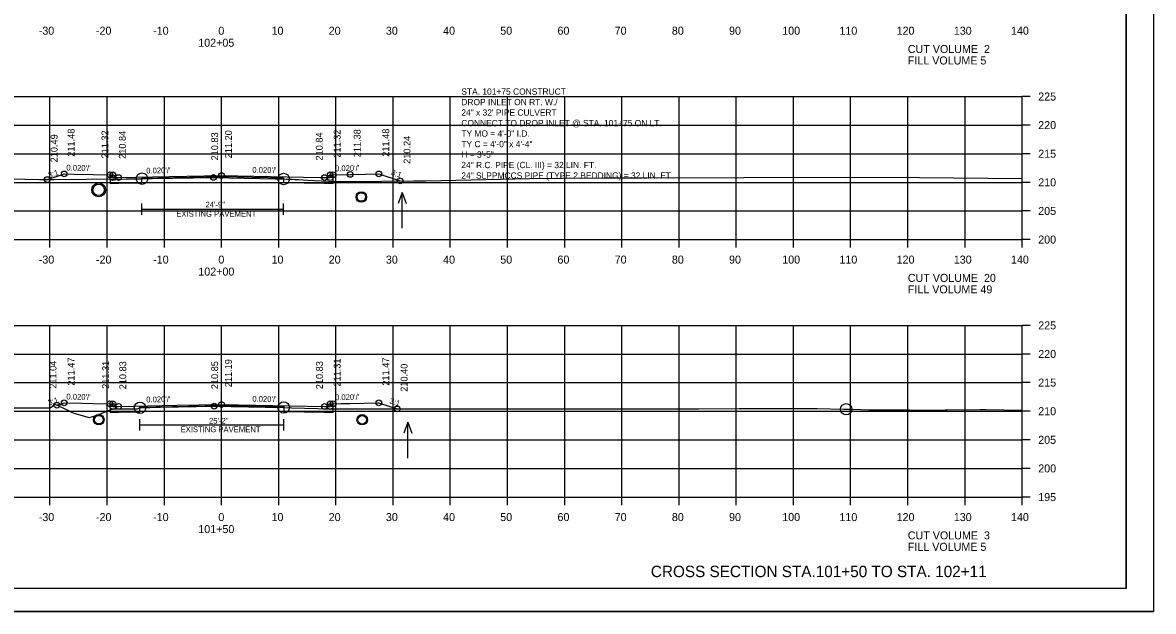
# Model space of a CAD drawing. Extents: x 1368968 to 1369915, y 377395 to 380381.
# Drawn here: x 1369103.3 to 1369301.1, y 377834.4 to 377937.3 of the extents above; entities that cross this region are included whole.
import ezdxf

# ---------------------------------------------------------------- set-up
doc = ezdxf.new("R2010")
doc.units = 0
for name, color, linetype in [('Default', 7, 'Continuous'), ('S_BORDER_NO_PLOT', 7, 'Continuous'), ('S_BREAKLINE_ANNOT', 7, 'Continuous'), ('S_BRIDGE', 7, 'Continuous'), ('S_BRIDGE_ANNOT', 7, 'Continuous'), ('S_CONTOUR_MINOR', 7, 'Continuous'), ('S_CROSS_DRAIN', 7, 'Continuous'), ('S_CTL_TABLE', 7, 'Continuous'), ('S_CURB_ANNOT', 7, 'Continuous'), ('S_DITCHLINE_ANNOT', 7, 'Continuous'), ('S_DROP_INLET', 7, 'Continuous'), ('S_EXIST_ROW_ANNOT', 7, 'Continuous'), ('S_EXISTING_ALIGNMENT', 7, 'Continuous'), ('S_EXISTING_ALIGNMENT_ANNOT', 7, 'Continuous'), ('S_FENCE', 7, 'Continuous')]:
    doc.layers.add(name, color=color, linetype=linetype)

msp = doc.modelspace()

# ---------------------------------------------------------------- linework, layer by layer
at = {"layer": 'Default'}
for p, q in [((1369148.99, 377910.16), (1369148.99, 377909.33)), ((1369149, 377870.15), (1369149, 377869.32))]:
    msp.add_line(p, q, dxfattribs=at)
at = {"layer": 'S_BORDER_NO_PLOT'}
for points in [[(1369118.62, 377910.67), (1369118.63, 377909.16), (1369120.13, 377909.19), (1369124.22, 377909.27), (1369124.22, 377910.1), (1369138.13, 377910.38), (1369148.99, 377910.16), (1369148.99, 377909.33), (1369156.13, 377909.19), (1369157.63, 377909.16), (1369157.64, 377910.67)], [(1369118.62, 377870.66), (1369118.63, 377869.15), (1369120.13, 377869.18), (1369123.87, 377869.25), (1369123.87, 377870.08), (1369138.13, 377870.37), (1369149, 377870.15), (1369149, 377869.32), (1369156.13, 377869.18), (1369157.63, 377869.15), (1369157.64, 377870.66)]]:
    msp.add_lwpolyline(points, dxfattribs=at)
at = {"layer": 'S_BREAKLINE_ANNOT'}
for p, q in [((1369278.13, 377899.35), (1369278.13, 377924.35)), ((1369279.53, 377924.35), (1369278.13, 377924.35)), ((1369279.53, 377919.35), (1369278.13, 377919.35)), ((1369279.53, 377914.35), (1369278.13, 377914.35)), ((1369279.53, 377909.35), (1369278.13, 377909.35)), ((1369279.53, 377904.35), (1369278.13, 377904.35)), ((1368998.13, 377899.35), (1369278.13, 377899.35)), ((1369108.13, 377897.95), (1369108.13, 377899.35)), ((1369118.13, 377897.95), (1369118.13, 377899.35)), ((1369128.13, 377897.95), (1369128.13, 377899.35)), ((1369138.13, 377897.95), (1369138.13, 377899.35)), ((1369148.13, 377897.95), (1369148.13, 377899.35)), ((1369158.13, 377897.95), (1369158.13, 377899.35)), ((1369168.13, 377897.95), (1369168.13, 377899.35)), ((1369178.13, 377897.95), (1369178.13, 377899.35)), ((1369188.13, 377897.95), (1369188.13, 377899.35)), ((1369198.13, 377897.95), (1369198.13, 377899.35)), ((1369208.13, 377897.95), (1369208.13, 377899.35)), ((1369218.13, 377897.95), (1369218.13, 377899.35)), ((1369228.13, 377897.95), (1369228.13, 377899.35)), ((1369238.13, 377897.95), (1369238.13, 377899.35)), ((1369248.13, 377897.95), (1369248.13, 377899.35)), ((1369258.13, 377897.95), (1369258.13, 377899.35)), ((1369268.13, 377897.95), (1369268.13, 377899.35)), ((1369278.13, 377897.95), (1369278.13, 377899.35)), ((1369279.53, 377899.35), (1369278.13, 377899.35)), ((1369278.13, 377854.35), (1369278.13, 377884.35)), ((1369279.53, 377884.35), (1369278.13, 377884.35)), ((1369279.53, 377879.35), (1369278.13, 377879.35)), ((1369279.53, 377874.35), (1369278.13, 377874.35)), ((1369279.53, 377869.35), (1369278.13, 377869.35)), ((1369279.53, 377864.35), (1369278.13, 377864.35)), ((1369279.53, 377859.35), (1369278.13, 377859.35)), ((1368998.13, 377854.35), (1369278.13, 377854.35)), ((1369108.13, 377852.95), (1369108.13, 377854.35)), ((1369118.13, 377852.95), (1369118.13, 377854.35)), ((1369128.13, 377852.95), (1369128.13, 377854.35)), ((1369138.13, 377852.95), (1369138.13, 377854.35)), ((1369148.13, 377852.95), (1369148.13, 377854.35)), ((1369158.13, 377852.95), (1369158.13, 377854.35)), ((1369168.13, 377852.95), (1369168.13, 377854.35)), ((1369178.13, 377852.95), (1369178.13, 377854.35)), ((1369188.13, 377852.95), (1369188.13, 377854.35)), ((1369198.13, 377852.95), (1369198.13, 377854.35)), ((1369208.13, 377852.95), (1369208.13, 377854.35)), ((1369218.13, 377852.95), (1369218.13, 377854.35)), ((1369228.13, 377852.95), (1369228.13, 377854.35)), ((1369238.13, 377852.95), (1369238.13, 377854.35)), ((1369248.13, 377852.95), (1369248.13, 377854.35)), ((1369258.13, 377852.95), (1369258.13, 377854.35)), ((1369268.13, 377852.95), (1369268.13, 377854.35)), ((1369278.13, 377852.95), (1369278.13, 377854.35)), ((1369279.53, 377854.35), (1369278.13, 377854.35))]:
    msp.add_line(p, q, dxfattribs=at)
at = {"layer": 'S_BRIDGE_ANNOT'}
for q in [(1369296.31, 378043.81), (1368980.13, 377838.35)]:
    msp.add_line((1369296.31, 377838.35), q, dxfattribs=at)
at = {"layer": 'S_CROSS_DRAIN'}
for p, q in [((1369124.22, 377904.67), (1369148.99, 377904.67)), ((1369123.87, 377866.99), (1369149, 377866.99))]:
    msp.add_line(p, q, dxfattribs=at)
at = {"layer": 'S_CTL_TABLE'}
for points in [[(1369088.31, 377910.25), (1369106.27, 377909.85), (1369106.92, 377909.84), (1369107.6, 377909.84), (1369107.86, 377909.84), (1369108.83, 377909.84), (1369114.52, 377909.9), (1369121.48, 377909.99), (1369124.15, 377909.99), (1369124.22, 377910), (1369125.97, 377910.03), (1369136.73, 377910.21), (1369147.44, 377909.98), (1369148.99, 377909.94), (1369149.5, 377909.91), (1369150.48, 377909.89), (1369150.96, 377909.86), (1369151.64, 377909.83), (1369152.43, 377909.79), (1369153.13, 377909.75), (1369158.01, 377909.5), (1369158.27, 377909.49), (1369159.34, 377909.5), (1369159.6, 377909.51), (1369160.54, 377909.51), (1369171.71, 377909.61), (1369172, 377909.62), (1369173.86, 377909.64), (1369184.35, 377909.87), (1369191.96, 377910.02), (1369197.81, 377910.06), (1369205.06, 377910.12), (1369211.66, 377910.15), (1369247.25, 377910.27), (1369260.17, 377910.2), (1369278.13, 377910.01)], [(1369091.29, 377869.97), (1369106.99, 377869.94), (1369108.13, 377869.94), (1369108.29, 377870.02), (1369108.95, 377870.56), (1369111.23, 377869.55), (1369111.77, 377869.24), (1369112.28, 377869.01), (1369115, 377868.26), (1369115.79, 377868.51), (1369116.92, 377868.92), (1369119.1, 377869.74), (1369119.85, 377869.74), (1369121.76, 377869.78), (1369123.39, 377869.79), (1369123.87, 377869.96), (1369127.4, 377870.04), (1369136.84, 377870.23), (1369145.79, 377870.05), (1369149, 377869.99), (1369150.37, 377869.97), (1369154.98, 377869.83), (1369156.28, 377869.78), (1369156.98, 377869.76), (1369162.92, 377869.76), (1369163.86, 377869.75), (1369178.56, 377869.76), (1369184.09, 377869.76), (1369189.4, 377869.76), (1369204.81, 377869.77), (1369209.82, 377869.77), (1369221.6, 377869.78), (1369228.65, 377869.8), (1369241.27, 377869.84), (1369242.25, 377869.8), (1369246.9, 377869.71), (1369247.36, 377869.69), (1369248.45, 377869.73), (1369251.34, 377869.58), (1369255.07, 377869.6), (1369258.46, 377869.6), (1369261.35, 377869.56), (1369264.63, 377869.6), (1369265.01, 377869.62), (1369270.77, 377869.64), (1369271.25, 377869.63), (1369271.84, 377869.67), (1369274.99, 377869.62), (1369276.41, 377869.56), (1369278.13, 377869.6)]]:
    msp.add_lwpolyline(points, dxfattribs=at)
at = {"layer": 'S_CURB_ANNOT'}
for points in [[(1369107.65, 377909.84), (1369109.8, 377910.56), (1369110.62, 377910.83), (1369112.35, 377910.8), (1369115.62, 377910.73), (1369118.62, 377910.67), (1369118.92, 377910.67), (1369119.12, 377910.67), (1369119.13, 377910.25), (1369119.13, 377910.17), (1369120.13, 377910.19), (1369129.01, 377910.37), (1369138.13, 377910.55), (1369155.3, 377910.21), (1369156.13, 377910.19), (1369157.13, 377910.17), (1369157.14, 377910.67), (1369157.64, 377910.67), (1369160.64, 377910.73), (1369160.83, 377910.73), (1369165.64, 377910.83), (1369169.36, 377909.59)], [(1369109.34, 377870.39), (1369110.62, 377870.82), (1369113.72, 377870.76), (1369115.62, 377870.72), (1369118.62, 377870.66), (1369118.86, 377870.66), (1369119.12, 377870.66), (1369119.13, 377870.45), (1369119.13, 377870.16), (1369120.13, 377870.18), (1369130.3, 377870.38), (1369138.13, 377870.54), (1369156.13, 377870.18), (1369156.82, 377870.17), (1369157.13, 377870.16), (1369157.14, 377870.66), (1369157.64, 377870.66), (1369158.97, 377870.69), (1369160.64, 377870.72), (1369165.46, 377870.82), (1369165.64, 377870.82), (1369165.77, 377870.78), (1369168.85, 377869.75)]]:
    msp.add_lwpolyline(points, dxfattribs=at)
at = {"layer": 'S_DITCHLINE_ANNOT'}
for p, q in [((1368998.13, 377924.35), (1369278.13, 377924.35)), ((1369108.13, 377899.35), (1369108.13, 377924.35)), ((1369118.13, 377899.35), (1369118.13, 377924.35)), ((1369128.13, 377899.35), (1369128.13, 377924.35)), ((1369138.13, 377899.35), (1369138.13, 377924.35)), ((1369148.13, 377899.35), (1369148.13, 377924.35)), ((1369158.13, 377899.35), (1369158.13, 377924.35)), ((1369168.13, 377899.35), (1369168.13, 377924.35)), ((1369178.13, 377899.35), (1369178.13, 377924.35)), ((1369188.13, 377899.35), (1369188.13, 377924.35)), ((1369198.13, 377899.35), (1369198.13, 377924.35)), ((1369208.13, 377899.35), (1369208.13, 377924.35)), ((1369218.13, 377899.35), (1369218.13, 377924.35)), ((1369228.13, 377899.35), (1369228.13, 377924.35)), ((1369238.13, 377899.35), (1369238.13, 377924.35)), ((1369248.13, 377899.35), (1369248.13, 377924.35)), ((1369258.13, 377899.35), (1369258.13, 377924.35)), ((1369268.13, 377899.35), (1369268.13, 377924.35)), ((1369278.13, 377899.35), (1369278.13, 377924.35)), ((1368998.13, 377919.35), (1369278.13, 377919.35)), ((1368998.13, 377914.35), (1369278.13, 377914.35)), ((1368998.13, 377909.35), (1369278.13, 377909.35)), ((1368998.13, 377904.35), (1369278.13, 377904.35)), ((1368998.13, 377899.35), (1369278.13, 377899.35)), ((1368998.13, 377884.35), (1369278.13, 377884.35)), ((1369108.13, 377854.35), (1369108.13, 377884.35)), ((1369118.13, 377854.35), (1369118.13, 377884.35)), ((1369128.13, 377854.35), (1369128.13, 377884.35)), ((1369138.13, 377854.35), (1369138.13, 377884.35)), ((1369148.13, 377854.35), (1369148.13, 377884.35)), ((1369158.13, 377854.35), (1369158.13, 377884.35)), ((1369168.13, 377854.35), (1369168.13, 377884.35)), ((1369178.13, 377854.35), (1369178.13, 377884.35)), ((1369188.13, 377854.35), (1369188.13, 377884.35)), ((1369198.13, 377854.35), (1369198.13, 377884.35)), ((1369208.13, 377854.35), (1369208.13, 377884.35)), ((1369218.13, 377854.35), (1369218.13, 377884.35)), ((1369228.13, 377854.35), (1369228.13, 377884.35)), ((1369238.13, 377854.35), (1369238.13, 377884.35)), ((1369248.13, 377854.35), (1369248.13, 377884.35)), ((1369258.13, 377854.35), (1369258.13, 377884.35)), ((1369268.13, 377854.35), (1369268.13, 377884.35)), ((1369278.13, 377854.35), (1369278.13, 377884.35)), ((1368998.13, 377879.35), (1369278.13, 377879.35)), ((1368998.13, 377874.35), (1369278.13, 377874.35)), ((1368998.13, 377869.35), (1369278.13, 377869.35)), ((1368998.13, 377864.35), (1369278.13, 377864.35)), ((1368998.13, 377859.35), (1369278.13, 377859.35)), ((1368998.13, 377854.35), (1369278.13, 377854.35))]:
    msp.add_line(p, q, dxfattribs=at)
at = {"layer": 'S_DROP_INLET'}
msp.add_line((1368967.73, 377834.37), (1369301.07, 377834.37), dxfattribs=at)
for points in [[(1368967.73, 378047.71), (1369301.07, 378047.71), (1369301.07, 377834.37), (1368967.73, 377834.37)], [(1369214.05, 378043.81), (1369214.05, 378033.93), (1369249.79, 378033.93), (1369249.79, 378031.01), (1369272.99, 378031.01), (1369272.99, 378006.68), (1369296.31, 378006.68), (1369296.31, 377838.35), (1368980.13, 377838.35), (1368980.13, 378043.81)]]:
    msp.add_lwpolyline(points, close=True, dxfattribs=at)
for centre, radius in [((1369107.65, 377909.84), 0.5), ((1369110.62, 377910.83), 0.5), ((1369118.62, 377910.67), 0.5), ((1369119.12, 377910.67), 0.5), ((1369119.13, 377910.17), 0.5), ((1369120.13, 377910.19), 0.5), ((1369120.13, 377910.19), 0.5), ((1369124.22, 377910), 1), ((1369136.73, 377910.21), 0.5), ((1369138.13, 377910.55), 0.5), ((1369148.99, 377909.94), 1), ((1369156.13, 377910.19), 0.5), ((1369156.13, 377910.19), 0.5), ((1369157.13, 377910.17), 0.5), ((1369157.14, 377910.67), 0.5), ((1369157.64, 377910.67), 0.5), ((1369160.64, 377910.73), 0.5), ((1369165.64, 377910.83), 0.5), ((1369116.64, 377908.03), 1.21), ((1369169.36, 377909.59), 0.5), ((1369162.57, 377906.79), 0.917), ((1369109.34, 377870.39), 0.5), ((1369110.62, 377870.82), 0.5), ((1369118.62, 377870.66), 0.5), ((1369119.12, 377870.66), 0.5), ((1369119.13, 377870.16), 0.5), ((1369120.13, 377870.18), 0.5), ((1369120.13, 377870.18), 0.5), ((1369123.87, 377869.96), 1), ((1369136.84, 377870.23), 0.5), ((1369138.13, 377870.54), 0.5), ((1369149, 377869.99), 1), ((1369156.13, 377870.18), 0.5), ((1369156.13, 377870.18), 0.5), ((1369157.13, 377870.16), 0.5), ((1369157.14, 377870.66), 0.5), ((1369157.64, 377870.66), 0.5), ((1369165.64, 377870.82), 0.5), ((1369247.36, 377869.69), 1), ((1369116.67, 377867.87), 0.917), ((1369162.73, 377867.86), 0.917), ((1369168.85, 377869.75), 0.5)]:
    msp.add_circle(centre, radius, dxfattribs=at)
at = {"layer": 'S_EXIST_ROW_ANNOT'}
for p, q in [((1369124.22, 377903.67), (1369124.22, 377905.67)), ((1369148.99, 377903.67), (1369148.99, 377905.67)), ((1369123.87, 377865.99), (1369123.87, 377867.99)), ((1369149, 377865.99), (1369149, 377867.99))]:
    msp.add_line(p, q, dxfattribs=at)
for centre, radius in [((1369116.64, 377908.03), 1), ((1369162.57, 377906.79), 0.75), ((1369116.67, 377867.87), 0.75), ((1369162.73, 377867.86), 0.75)]:
    msp.add_circle(centre, radius, dxfattribs=at)
at = {"layer": 'S_EXISTING_ALIGNMENT'}
for p, q in [((1369169.72, 377907.6), (1369169.02, 377905.68)), ((1369169.72, 377901.32), (1369169.72, 377907.6)), ((1369169.72, 377907.6), (1369170.42, 377905.68)), ((1369170.71, 377867.43), (1369170.01, 377865.51)), ((1369170.71, 377861.15), (1369170.71, 377867.43)), ((1369170.71, 377867.43), (1369171.41, 377865.51))]:
    msp.add_line(p, q, dxfattribs=at)
at = {"layer": 'S_EXISTING_ALIGNMENT_ANNOT'}
for p, q in [((1369138.13, 377910.18), (1369138.13, 377920.18)), ((1369138.13, 377870.2), (1369138.13, 377880.2))]:
    msp.add_line(p, q, dxfattribs=at)

# ---------------------------------------------------------------- texts
at = {"layer": 'S_BRIDGE'}
for s, p in [('-30', (1369106.17, 377935.15)), ('-20', (1369116.17, 377935.15)), ('-10', (1369126.17, 377935.15)), ('0', (1369137.57, 377935.15)), ('10', (1369146.87, 377935.15)), ('20', (1369156.87, 377935.15)), ('30', (1369166.87, 377935.15)), ('40', (1369176.87, 377935.15)), ('50', (1369186.87, 377935.15)), ('60', (1369196.87, 377935.15)), ('70', (1369206.87, 377935.15)), ('80', (1369216.87, 377935.15)), ('90', (1369226.87, 377935.15)), ('100', (1369236.17, 377935.15)), ('110', (1369246.17, 377935.15)), ('120', (1369256.17, 377935.15)), ('130', (1369266.17, 377935.15)), ('140', (1369276.17, 377935.15)), ('102+05', (1369134.06, 377933.05)), ('CUT VOLUME  2', (1369258.13, 377931.95)), ('FILL VOLUME 5', (1369258.13, 377929.95)), ('225', (1369280.93, 377923.65)), ('220', (1369280.93, 377918.65)), ('215', (1369280.93, 377913.65)), ('210', (1369280.93, 377908.65)), ('205', (1369280.93, 377903.65)), ('200', (1369280.93, 377898.65)), ('-30', (1369106.17, 377895.15)), ('-20', (1369116.17, 377895.15)), ('-10', (1369126.17, 377895.15)), ('0', (1369137.57, 377895.15)), ('10', (1369146.87, 377895.15)), ('20', (1369156.87, 377895.15)), ('30', (1369166.87, 377895.15)), ('40', (1369176.87, 377895.15)), ('50', (1369186.87, 377895.15)), ('60', (1369196.87, 377895.15)), ('70', (1369206.87, 377895.15)), ('80', (1369216.87, 377895.15)), ('90', (1369226.87, 377895.15)), ('100', (1369236.17, 377895.15)), ('110', (1369246.17, 377895.15)), ('120', (1369256.17, 377895.15)), ('130', (1369266.17, 377895.15)), ('140', (1369276.17, 377895.15)), ('102+00', (1369134.07, 377893.05)), ('CUT VOLUME  20', (1369258.13, 377891.95)), ('FILL VOLUME 49', (1369258.13, 377889.95)), ('225', (1369280.93, 377883.65)), ('220', (1369280.93, 377878.65)), ('215', (1369280.93, 377873.65)), ('210', (1369280.93, 377868.65)), ('205', (1369280.93, 377863.65)), ('200', (1369280.93, 377858.65)), ('195', (1369280.93, 377853.65)), ('-30', (1369106.17, 377850.15)), ('-20', (1369116.17, 377850.15)), ('-10', (1369126.17, 377850.15)), ('0', (1369137.57, 377850.15)), ('10', (1369146.87, 377850.15)), ('20', (1369156.87, 377850.15)), ('30', (1369166.87, 377850.15)), ('40', (1369176.87, 377850.15)), ('50', (1369186.87, 377850.15)), ('60', (1369196.87, 377850.15)), ('70', (1369206.87, 377850.15)), ('80', (1369216.87, 377850.15)), ('90', (1369226.87, 377850.15)), ('100', (1369236.17, 377850.15)), ('110', (1369246.17, 377850.15)), ('120', (1369256.17, 377850.15)), ('130', (1369266.17, 377850.15)), ('140', (1369276.17, 377850.15)), ('101+50', (1369134.07, 377848.05)), ('CUT VOLUME  3', (1369258.13, 377846.95)), ('FILL VOLUME 5', (1369258.13, 377844.95))]:
    msp.add_text(s, height=1.4, dxfattribs=at).set_placement(p)
at = {"layer": 'S_CONTOUR_MINOR'}
for s, height, p in [('STA. 101+75 CONSTRUCT', 1.1, (1369180.06, 377924.66)), ('DROP INLET ON RT. W./', 1.1, (1369180.06, 377922.83)), ('24" x 32\' PIPE CULVERT', 1.1, (1369180.06, 377920.99)), ('CONNECT TO DROP INLET @ STA. 101+75 ON LT.', 1.1, (1369180.06, 377919.16)), ('TY MO = 4\'-0" I.D.', 1.1, (1369180.06, 377917.33)), ('TY C = 4\'-0" x 4\'-4"', 1.1, (1369180.06, 377915.49)), ('H = 3\'-5"', 1.1, (1369180.06, 377913.66)), ('24" R.C. PIPE (CL. III) = 32 LIN. FT.', 1.1, (1369180.06, 377911.83)), ('24" SLPPMCCS PIPE (TYPE 2 BEDDING) = 32 LIN. FT. ', 1.1, (1369180.06, 377909.99)), ('CROSS SECTION STA.101+50 TO STA. 102+11', 2, (1369213.2, 377840.35))]:
    msp.add_text(s, height=height, dxfattribs=at).set_placement(p)
at = {"layer": 'S_EXIST_ROW_ANNOT'}
for s, p in [('EXISTING PAVEMENT', (1369130.22, 377903.34)), ('24\'-9"', (1369135.32, 377904.97)), ('EXISTING PAVEMENT', (1369130.97, 377865.68)), ('25\'-2"', (1369135.94, 377867.18))]:
    msp.add_text(s, height=1, dxfattribs=at).set_placement(p)
at = {"layer": 'S_EXISTING_ALIGNMENT_ANNOT'}
for s, p in [('211.48', (1369112.42, 377913.83)), ('211.32', (1369118.34, 377913.52)), ('210.84', (1369121.38, 377913.45)), ('211.20', (1369139.93, 377913.55)), ('211.32', (1369158.94, 377913.67)), ('211.38', (1369162.44, 377913.73)), ('211.48', (1369167.44, 377913.83)), ('210.49', (1369109.45, 377912.84)), ('210.83', (1369137.53, 377913.18)), ('210.84', (1369155.82, 377913.16)), ('210.24', (1369171.16, 377912.59)), ('211.47', (1369112.42, 377873.82)), ('211.47', (1369167.44, 377873.82)), ('211.04', (1369109.27, 377873.27)), ('211.31', (1369118.46, 377873.26)), ('210.83', (1369121.46, 377873.18)), ('210.85', (1369137.53, 377873.2)), ('211.19', (1369139.93, 377873.54)), ('210.83', (1369155.85, 377873.19)), ('211.31', (1369158.94, 377873.66)), ('210.40', (1369170.65, 377872.75))]:
    msp.add_text(s, height=1.2, rotation=90, dxfattribs=at).set_placement(p)
at = {"layer": 'S_FENCE'}
for s, rotation, p in [("0.020'/'", 358.8543, (1369110.99, 377911.42)), ("0.020'/'", 1.1457, (1369157.98, 377911.28)), ('3:1', 18.4497, (1369107.98, 377910.07)), ("0.020'/'", 1.1458, (1369124.97, 377910.89)), ("0.020'/'", 358.8543, (1369143.5, 377911.04)), ('3:1', 341.563, (1369167.66, 377910.69)), ('3:1', 18.4324, (1369107.95, 377870.33)), ("0.020'/'", 358.8543, (1369110.99, 377871.41)), ("0.020'/'", 1.1458, (1369124.97, 377870.88)), ("0.020'/'", 358.8542, (1369143.5, 377871.03)), ("0.020'/'", 1.1457, (1369157.98, 377871.27)), ('3:1', 341.5569, (1369167.41, 377870.76))]:
    msp.add_text(s, height=1, rotation=rotation, dxfattribs=at).set_placement(p)

doc.saveas('drawing.dxf')
